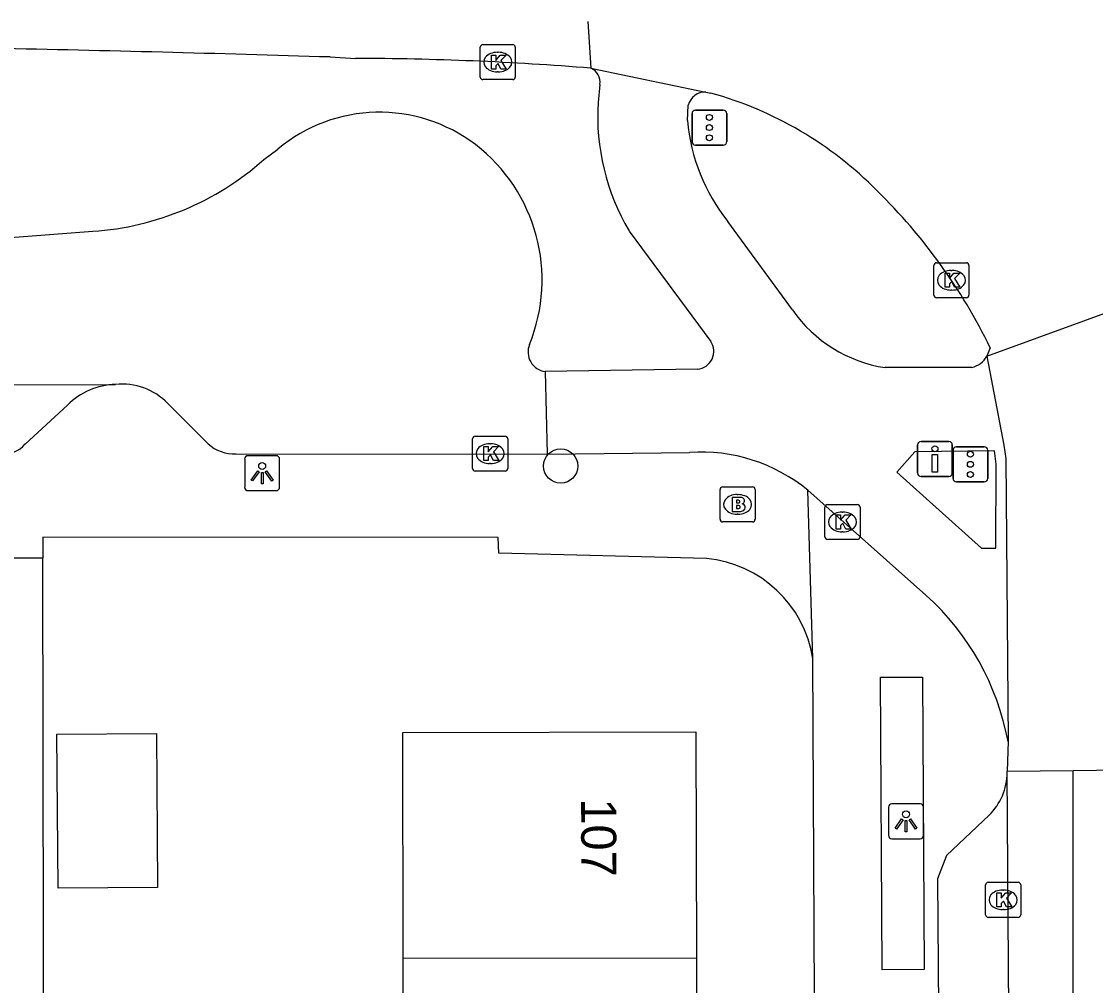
# Model space of a CAD drawing. Extents: x 160732 to 162105, y 387428 to 388479.
# Drawn here: x 161271.76 to 161302.41, y 388313.31 to 388340.83 of the extents above; entities that cross this region are included whole.
import ezdxf

# ---------------------------------------------------------------- set-up
doc = ezdxf.new("R2010")
doc.units = 0
for name, color, linetype in [('IMGEO_Boom', 7, 'Continuous'), ('IMGEO_Brandkraan', 7, 'Continuous'), ('IMGEO_Drukknoppaal', 7, 'Continuous'), ('IMGEO_Fietspad_open', 7, 'Continuous'), ('IMGEO_Kolk', 7, 'Continuous'), ('IMGEO_Lichtpunt', 7, 'Continuous'), ('IMGEO_Pand', 7, 'Continuous'), ('IMGEO_Pand_nummerreeks', 7, 'Continuous'), ('IMGEO_Rijbaan_lokaal_gesloten', 7, 'Continuous'), ('IMGEO_Rijbaan_lokaal_open', 7, 'Continuous'), ('IMGEO_Rijbaan_regionaal_gesloten', 7, 'Continuous'), ('IMGEO_Verkeersregelinstallatiepaal', 7, 'Continuous'), ('IMGEO_Voetpad_open', 7, 'Continuous')]:
    doc.layers.add(name, color=color, linetype=linetype)

msp = doc.modelspace()

# ---------------------------------------------------------------- linework, layer by layer
at = {"layer": 'IMGEO_Boom'}
msp.add_circle((161287.15, 388328.141), 0.489, dxfattribs=at)
at = {"layer": 'IMGEO_Brandkraan'}
for p, q in [((161291.697, 388326.621), (161291.697, 388327.473)), ((161291.772, 388327.547), (161292.624, 388327.547)), ((161292.698, 388327.473), (161292.698, 388326.621)), ((161292.185, 388327.327), (161292.21, 388327.327)), ((161292.208, 388326.767), (161292.183, 388326.767)), ((161292.624, 388326.547), (161291.772, 388326.547))]:
    msp.add_line(p, q, dxfattribs=at)
for points in [[(161291.697, 388326.621), (161291.697, 388327.473)], [(161291.772, 388327.547), (161292.624, 388327.547)], [(161292.698, 388327.473), (161292.698, 388326.621)], [(161292.045, 388327.247), (161292.045, 388326.847), (161292.258, 388326.847)], [(161292.276, 388327.247), (161292.045, 388327.247)], [(161292.224, 388327.166), (161292.17, 388327.166), (161292.17, 388327.09)], [(161292.17, 388327.09), (161292.223, 388327.09)], [(161292.232, 388327.014), (161292.17, 388327.014), (161292.17, 388326.933)], [(161292.17, 388326.933), (161292.232, 388326.933)], [(161292.624, 388326.547), (161291.772, 388326.547)]]:
    msp.add_lwpolyline(points, dxfattribs=at)
for centre, radius, start, end in [((161291.774, 388327.471), 0.0765, 91.552, 178.448), ((161291.774, 388327.471), 0.0765, 91.552, 178.448), ((161292.622, 388327.471), 0.0765, 1.552, 88.448), ((161292.622, 388327.471), 0.0765, 1.552, 88.448), ((161292.225, 388327.128), 0.0379, 267.8285, 90.9355), ((161292.28, 388327.102), 0.145, 59.4692, 91.5367), ((161292.305, 388327.149), 0.0922, 285.5137, 58.1501), ((161292.31, 388326.957), 0.105, 301.3115, 78.989), ((161292.233, 388326.973), 0.0404, 269.8759, 90.5077), ((161292.264, 388327.098), 0.251, 268.6676, 293.5347), ((161291.774, 388326.623), 0.0765, 181.552, 268.448), ((161291.774, 388326.623), 0.0765, 181.552, 268.448), ((161292.622, 388326.623), 0.0765, 271.552, 358.448), ((161292.622, 388326.623), 0.0765, 271.552, 358.448)]:
    msp.add_arc(centre, radius, start, end, dxfattribs=at)
for centre, major_axis, ratio, start_param, end_param in [((161292.184, 388327.047), (-0.387, 0.002), 0.722429, 4.712389, 7.853982), ((161292.209, 388327.047), (-0.39, 0.002), 0.717154, 1.570796, 4.712389)]:
    msp.add_ellipse(centre, major_axis=major_axis, ratio=ratio, start_param=start_param, end_param=end_param, dxfattribs=at)
at = {"layer": 'IMGEO_Drukknoppaal'}
for p, q in [((161297.334, 388327.943), (161297.334, 388328.743)), ((161297.334, 388328.743), (161297.334, 388327.943)), ((161297.434, 388328.843), (161298.224, 388328.843)), ((161298.224, 388328.843), (161297.434, 388328.843)), ((161298.324, 388328.743), (161298.324, 388327.943)), ((161298.324, 388327.943), (161298.324, 388328.743)), ((161298.224, 388327.843), (161297.434, 388327.843)), ((161297.434, 388327.843), (161298.224, 388327.843))]:
    msp.add_line(p, q, dxfattribs=at)
msp.add_lwpolyline([(161297.904, 388328.468), (161297.904, 388327.968), (161297.754, 388327.968), (161297.754, 388328.468), (161297.904, 388328.468)], dxfattribs=at)
msp.add_circle((161297.829, 388328.633), 0.085, dxfattribs=at)
for centre, start, end in [((161297.434, 388328.743), 90, 180), ((161297.434, 388328.743), 90, 180), ((161298.224, 388328.743), 0, 90), ((161298.224, 388328.743), 360, 90), ((161297.434, 388327.943), 180, 270), ((161297.434, 388327.943), 180, 270), ((161298.224, 388327.943), 270, 0), ((161298.224, 388327.943), 270, 0)]:
    msp.add_arc(centre, 0.1, start, end, dxfattribs=at)
at = {"layer": 'IMGEO_Fietspad_open'}
for points in [[(161288.263, 388339.03), (161288.215, 388338.519)], [(161290.764, 388338.002), (161290.792, 388338.438)], [(161293.764, 388332.596), (161291.916, 388335.124)], [(161289.101, 388334.85), (161291.431, 388331.7)], [(161291.056, 388330.902), (161286.705, 388330.836)], [(161298.879, 388330.95), (161296.407, 388330.951)], [(161286.767, 388328.479), (161290.83, 388328.53)], [(161296.746, 388327.967), (161299.161, 388325.798), (161299.566, 388325.794), (161299.577, 388328.192), (161299.525, 388328.577), (161297.256, 388328.547), (161296.746, 388327.967)], [(161294.2, 388327.455), (161297.574, 388324.456)]]:
    msp.add_lwpolyline(points, dxfattribs=at)
for centre, radius, start, end in [((161287.869, 388339.117), 0.403, 347.5003, 69.8755), ((161291.267, 388338.331), 0.487, 86.921, 167.2931), ((161294.709, 388338.146), 6.505, 176.7111, 210.441), ((161296.137, 388338.483), 5.394, 185.117, 218.5133), ((161297.001, 388334.851), 3.945, 214.863, 261.3408), ((161291.002, 388331.415), 0.516, 276.0587, 33.6013), ((161298.682, 388331.663), 0.74, 285.4686, 328.7335), ((161291.153, 388323.722), 4.818, 50.7734, 93.8422), ((161292.586, 388318.915), 7.455, 10.5075, 48.0035)]:
    msp.add_arc(centre, radius, start, end, dxfattribs=at)
at = {"layer": 'IMGEO_Kolk'}
for p, q in [((161284.853, 388339.245), (161284.853, 388340.097)), ((161284.928, 388340.171), (161285.78, 388340.171)), ((161285.341, 388339.951), (161285.366, 388339.951)), ((161285.854, 388340.097), (161285.854, 388339.245)), ((161285.364, 388339.391), (161285.339, 388339.391)), ((161285.78, 388339.171), (161284.928, 388339.171)), ((161297.799, 388333.018), (161297.799, 388333.87)), ((161297.874, 388333.944), (161298.726, 388333.944)), ((161298.8, 388333.87), (161298.8, 388333.018)), ((161298.287, 388333.724), (161298.312, 388333.724)), ((161298.726, 388332.944), (161297.874, 388332.944)), ((161298.31, 388333.164), (161298.285, 388333.164)), ((161284.636, 388328.069), (161284.636, 388328.921)), ((161284.711, 388328.995), (161285.563, 388328.995)), ((161285.637, 388328.921), (161285.637, 388328.069)), ((161285.124, 388328.775), (161285.149, 388328.775)), ((161285.563, 388327.995), (161284.711, 388327.995)), ((161285.147, 388328.215), (161285.122, 388328.215)), ((161294.69, 388326.118), (161294.69, 388326.97)), ((161294.765, 388327.044), (161295.617, 388327.044)), ((161295.178, 388326.824), (161295.203, 388326.824)), ((161295.691, 388326.97), (161295.691, 388326.118)), ((161295.201, 388326.264), (161295.176, 388326.264)), ((161295.617, 388326.044), (161294.765, 388326.044)), ((161299.276, 388315.333), (161299.276, 388316.185)), ((161299.351, 388316.259), (161300.203, 388316.259)), ((161299.764, 388316.039), (161299.789, 388316.039)), ((161300.277, 388316.185), (161300.277, 388315.333)), ((161299.787, 388315.479), (161299.762, 388315.479)), ((161300.203, 388315.259), (161299.351, 388315.259))]:
    msp.add_line(p, q, dxfattribs=at)
for points in [[(161284.853, 388339.245), (161284.853, 388340.097)], [(161284.928, 388340.171), (161285.78, 388340.171)], [(161285.854, 388340.097), (161285.854, 388339.245)], [(161285.174, 388339.871), (161285.297, 388339.871), (161285.297, 388339.72), (161285.427, 388339.871), (161285.591, 388339.871), (161285.445, 388339.72), (161285.598, 388339.471), (161285.446, 388339.471), (161285.361, 388339.635), (161285.297, 388339.568), (161285.297, 388339.471), (161285.174, 388339.471), (161285.174, 388339.871)], [(161285.78, 388339.171), (161284.928, 388339.171)], [(161297.799, 388333.018), (161297.799, 388333.87)], [(161297.874, 388333.944), (161298.726, 388333.944)], [(161298.8, 388333.87), (161298.8, 388333.018)], [(161298.12, 388333.644), (161298.243, 388333.644), (161298.243, 388333.493), (161298.373, 388333.644), (161298.537, 388333.644), (161298.391, 388333.493), (161298.544, 388333.244), (161298.392, 388333.244), (161298.307, 388333.408), (161298.243, 388333.341), (161298.243, 388333.244), (161298.12, 388333.244), (161298.12, 388333.644)], [(161298.726, 388332.944), (161297.874, 388332.944)], [(161284.636, 388328.069), (161284.636, 388328.921)], [(161284.711, 388328.995), (161285.563, 388328.995)], [(161285.637, 388328.921), (161285.637, 388328.069)], [(161284.957, 388328.695), (161285.08, 388328.695), (161285.08, 388328.544), (161285.21, 388328.695), (161285.374, 388328.695), (161285.228, 388328.544), (161285.381, 388328.295), (161285.229, 388328.295), (161285.144, 388328.459), (161285.08, 388328.392), (161285.08, 388328.295), (161284.957, 388328.295), (161284.957, 388328.695)], [(161285.563, 388327.995), (161284.711, 388327.995)], [(161294.69, 388326.118), (161294.69, 388326.97)], [(161294.765, 388327.044), (161295.617, 388327.044)], [(161295.011, 388326.744), (161295.134, 388326.744), (161295.134, 388326.593), (161295.264, 388326.744), (161295.428, 388326.744), (161295.282, 388326.593), (161295.435, 388326.344), (161295.283, 388326.344), (161295.198, 388326.508), (161295.134, 388326.441), (161295.134, 388326.344), (161295.011, 388326.344), (161295.011, 388326.744)], [(161295.691, 388326.97), (161295.691, 388326.118)], [(161295.617, 388326.044), (161294.765, 388326.044)], [(161299.276, 388315.333), (161299.276, 388316.185)], [(161299.351, 388316.259), (161300.203, 388316.259)], [(161300.277, 388316.185), (161300.277, 388315.333)], [(161299.597, 388315.959), (161299.72, 388315.959), (161299.72, 388315.808), (161299.85, 388315.959), (161300.014, 388315.959), (161299.868, 388315.808), (161300.021, 388315.559), (161299.869, 388315.559), (161299.784, 388315.723), (161299.72, 388315.656), (161299.72, 388315.559), (161299.597, 388315.559), (161299.597, 388315.959)], [(161300.203, 388315.259), (161299.351, 388315.259)]]:
    msp.add_lwpolyline(points, dxfattribs=at)
for centre, start, end in [((161284.93, 388340.095), 91.552, 178.448), ((161284.93, 388340.095), 91.552, 178.448), ((161285.778, 388340.095), 1.552, 88.448), ((161285.778, 388340.095), 1.552, 88.448), ((161284.93, 388339.247), 181.552, 268.448), ((161284.93, 388339.247), 181.552, 268.448), ((161285.778, 388339.247), 271.552, 358.448), ((161285.778, 388339.247), 271.552, 358.448), ((161297.876, 388333.868), 91.552, 178.448), ((161297.876, 388333.868), 91.552, 178.448), ((161298.724, 388333.868), 1.552, 88.448), ((161298.724, 388333.868), 1.552, 88.448), ((161297.876, 388333.02), 181.552, 268.448), ((161297.876, 388333.02), 181.552, 268.448), ((161298.724, 388333.02), 271.552, 358.448), ((161298.724, 388333.02), 271.552, 358.448), ((161284.713, 388328.919), 91.552, 178.448), ((161284.713, 388328.919), 91.552, 178.448), ((161285.561, 388328.919), 1.552, 88.448), ((161285.561, 388328.919), 1.552, 88.448), ((161284.713, 388328.071), 181.552, 268.448), ((161284.713, 388328.071), 181.552, 268.448), ((161285.561, 388328.071), 271.552, 358.448), ((161285.561, 388328.071), 271.552, 358.448), ((161294.767, 388326.968), 91.552, 178.448), ((161294.767, 388326.968), 91.552, 178.448), ((161295.615, 388326.968), 1.552, 88.448), ((161295.615, 388326.968), 1.552, 88.448), ((161294.767, 388326.12), 181.552, 268.448), ((161294.767, 388326.12), 181.552, 268.448), ((161295.615, 388326.12), 271.552, 358.448), ((161295.615, 388326.12), 271.552, 358.448), ((161299.353, 388316.183), 91.552, 178.448), ((161299.353, 388316.183), 91.552, 178.448), ((161300.201, 388316.183), 1.552, 88.448), ((161300.201, 388316.183), 1.552, 88.448), ((161299.353, 388315.335), 181.552, 268.448), ((161299.353, 388315.335), 181.552, 268.448), ((161300.201, 388315.335), 271.552, 358.448), ((161300.201, 388315.335), 271.552, 358.448)]:
    msp.add_arc(centre, 0.0765, start, end, dxfattribs=at)
for centre, major_axis, ratio, start_param, end_param in [((161285.34, 388339.671), (-0.387, 0.002), 0.722429, 4.712389, 7.853982), ((161285.365, 388339.671), (-0.39, 0.002), 0.717154, 1.570796, 4.712389), ((161298.286, 388333.444), (-0.387, 0.002), 0.722429, 4.712389, 7.853982), ((161298.311, 388333.444), (-0.39, 0.002), 0.717154, 1.570796, 4.712389), ((161285.123, 388328.495), (-0.387, 0.002), 0.722429, 4.712389, 7.853982), ((161285.148, 388328.495), (-0.39, 0.002), 0.717154, 1.570796, 4.712389), ((161295.177, 388326.544), (-0.387, 0.002), 0.722429, 4.712389, 7.853982), ((161295.202, 388326.544), (-0.39, 0.002), 0.717154, 1.570796, 4.712389), ((161299.763, 388315.759), (-0.387, 0.002), 0.722429, 4.712389, 7.853982), ((161299.788, 388315.759), (-0.39, 0.002), 0.717154, 1.570796, 4.712389)]:
    msp.add_ellipse(centre, major_axis=major_axis, ratio=ratio, start_param=start_param, end_param=end_param, dxfattribs=at)
at = {"layer": 'IMGEO_Lichtpunt'}
for p, q in [((161278.132, 388328.341), (161278.132, 388327.534)), ((161278.132, 388328.341), (161278.132, 388327.534)), ((161279.034, 388328.436), (161278.226, 388328.436)), ((161279.034, 388328.436), (161278.226, 388328.436)), ((161279.128, 388327.534), (161279.128, 388328.341)), ((161279.128, 388327.534), (161279.128, 388328.341)), ((161278.226, 388327.44), (161279.034, 388327.44)), ((161278.226, 388327.44), (161279.034, 388327.44)), ((161297.407, 388318.5), (161296.599, 388318.5)), ((161297.407, 388318.5), (161296.599, 388318.5)), ((161296.505, 388318.405), (161296.505, 388317.598)), ((161296.505, 388318.405), (161296.505, 388317.598)), ((161297.501, 388317.598), (161297.501, 388318.405)), ((161297.501, 388317.598), (161297.501, 388318.405)), ((161296.599, 388317.504), (161297.407, 388317.504)), ((161296.599, 388317.504), (161297.407, 388317.504))]:
    msp.add_line(p, q, dxfattribs=at)
for points in [[(161278.506, 388328.005), (161278.545, 388327.977), (161278.357, 388327.715), (161278.319, 388327.742), (161278.506, 388328.005)], [(161278.718, 388327.977), (161278.756, 388328.004), (161278.943, 388327.742), (161278.904, 388327.714), (161278.718, 388327.977)], [(161278.608, 388327.957), (161278.655, 388327.957), (161278.655, 388327.635), (161278.608, 388327.635), (161278.608, 388327.957)], [(161296.879, 388318.069), (161296.918, 388318.041), (161296.73, 388317.779), (161296.692, 388317.806), (161296.879, 388318.069)], [(161296.981, 388318.021), (161297.028, 388318.021), (161297.028, 388317.699), (161296.981, 388317.699), (161296.981, 388318.021)], [(161297.091, 388318.041), (161297.129, 388318.068), (161297.316, 388317.806), (161297.277, 388317.778), (161297.091, 388318.041)]]:
    msp.add_lwpolyline(points, dxfattribs=at)
for centre in [(161278.631, 388328.139), (161297.004, 388318.203)]:
    msp.add_circle(centre, 0.0994, dxfattribs=at)
for centre, start, end in [((161278.226, 388328.341), 90, 180), ((161278.226, 388328.341), 90, 180), ((161279.034, 388328.341), 0, 90), ((161279.034, 388328.341), 0, 90), ((161278.226, 388327.534), 180, 270), ((161278.226, 388327.534), 180, 270), ((161279.034, 388327.534), 270, 0), ((161279.034, 388327.534), 270, 360), ((161296.599, 388318.405), 90, 180), ((161296.599, 388318.405), 90, 180), ((161297.407, 388318.405), 0, 90), ((161297.407, 388318.405), 0, 90), ((161296.599, 388317.598), 180, 270), ((161296.599, 388317.598), 180, 270), ((161297.407, 388317.598), 270, 0), ((161297.407, 388317.598), 270, 360)]:
    msp.add_arc(centre, 0.0946, start, end, dxfattribs=at)
at = {"layer": 'IMGEO_Pand'}
for points in [[(161275.648, 388316.11), (161272.809, 388316.088), (161272.775, 388320.484), (161275.614, 388320.506), (161275.648, 388316.11)], [(161282.654, 388314.101), (161282.642, 388320.534), (161291.009, 388320.551), (161291.021, 388314.095)], [(161282.654, 388314.101), (161291.021, 388314.095)], [(161282.667, 388307.779), (161282.654, 388314.101)], [(161291.021, 388314.095), (161291.033, 388307.775)]]:
    msp.add_lwpolyline(points, dxfattribs=at)
at = {"layer": 'IMGEO_Rijbaan_lokaal_gesloten'}
for points in [[(161299.314, 388331.279), (161299.796, 388328.737), (161299.854, 388328.355), (161299.916, 388320.275)], [(161299.916, 388320.275), (161299.889, 388319.431)], [(161299.889, 388319.431), (161301.769, 388319.455)], [(161299.889, 388319.391), (161299.889, 388319.431)], [(161300.169, 388279.744), (161299.889, 388319.391)], [(161301.769, 388319.455), (161305.106, 388319.498)], [(161301.769, 388279.72), (161301.769, 388319.455)]]:
    msp.add_lwpolyline(points, dxfattribs=at)
at = {"layer": 'IMGEO_Rijbaan_lokaal_open'}
for points in [[(161278.676, 388336.887), (161279.077, 388337.189)], [(161271.2, 388334.646), (161273.797, 388334.843)], [(161286.705, 388330.836), (161286.767, 388328.479)], [(161220.882, 388330.361), (161274.446, 388330.47)], [(161275.94, 388329.926), (161277.091, 388328.777)], [(161277.886, 388328.488), (161286.767, 388328.479)]]:
    msp.add_lwpolyline(points, dxfattribs=at)
for centre, radius, start, end in [((161281.977, 388333.713), 4.527, 52.7565, 129.8437), ((161281.74, 388333.452), 4.879, 337.8061, 52.3914), ((161273.259, 388342.973), 8.147, 273.7871, 311.6742), ((161286.784, 388331.398), 0.567, 158.1603, 262.0295), ((161274.634, 388328.663), 1.817, 44.0417, 95.9428), ((161277.83, 388329.573), 1.086, 227.1047, 272.9406)]:
    msp.add_arc(centre, radius, start, end, dxfattribs=at)
at = {"layer": 'IMGEO_Rijbaan_regionaal_gesloten'}
for points in [[(161287.926, 388340.831), (161288.008, 388339.496)], [(161280.569, 388339.817), (161281.294, 388339.776)], [(161288.008, 388339.496), (161291.293, 388338.817)], [(161291.293, 388338.817), (161291.437, 388338.787)], [(161299.314, 388331.279), (161309.049, 388334.824)], [(161299.405, 388331.519), (161299.314, 388331.279)]]:
    msp.add_lwpolyline(points, dxfattribs=at)
for centre, radius, start, end in [((161252.119, 387422.722), 917.536, 88.223126, 88.821178), ((161281.146, 388255.58), 84.196, 85.32489, 89.89897), ((161288.585, 388328.513), 10.663, 44.5732, 74.4883), ((161284.892, 388324.467), 16.135, 25.9147, 45.6025)]:
    msp.add_arc(centre, radius, start, end, dxfattribs=at)
at = {"layer": 'IMGEO_Verkeersregelinstallatiepaal'}
for p, q in [((161290.897, 388337.402), (161290.897, 388338.202)), ((161290.897, 388338.202), (161290.897, 388337.402)), ((161290.997, 388338.302), (161291.787, 388338.302)), ((161291.787, 388338.302), (161290.997, 388338.302)), ((161291.887, 388338.202), (161291.887, 388337.402)), ((161291.887, 388337.402), (161291.887, 388338.202)), ((161291.787, 388337.302), (161290.997, 388337.302)), ((161290.997, 388337.302), (161291.787, 388337.302)), ((161298.346, 388327.79), (161298.346, 388328.59)), ((161298.346, 388328.59), (161298.346, 388327.79)), ((161298.446, 388328.69), (161299.236, 388328.69)), ((161299.236, 388328.69), (161298.446, 388328.69)), ((161299.336, 388328.59), (161299.336, 388327.79)), ((161299.336, 388327.79), (161299.336, 388328.59)), ((161299.236, 388327.69), (161298.446, 388327.69)), ((161298.446, 388327.69), (161299.236, 388327.69))]:
    msp.add_line(p, q, dxfattribs=at)
for centre in [(161291.392, 388338.092), (161291.392, 388337.802), (161291.392, 388337.512), (161298.841, 388328.48), (161298.841, 388328.19), (161298.841, 388327.9)]:
    msp.add_circle(centre, 0.085, dxfattribs=at)
for centre, start, end in [((161290.997, 388338.202), 90, 180), ((161290.997, 388338.202), 90, 180), ((161291.787, 388338.202), 0, 90), ((161291.787, 388338.202), 360, 90), ((161290.997, 388337.402), 180, 270), ((161290.997, 388337.402), 180, 270), ((161291.787, 388337.402), 270, 0), ((161291.787, 388337.402), 270, 0), ((161298.446, 388328.59), 90, 180), ((161298.446, 388328.59), 90, 180), ((161299.236, 388328.59), 0, 90), ((161299.236, 388328.59), 360, 90), ((161298.446, 388327.79), 180, 270), ((161298.446, 388327.79), 180, 270), ((161299.236, 388327.79), 270, 0), ((161299.236, 388327.79), 270, 0)]:
    msp.add_arc(centre, 0.1, start, end, dxfattribs=at)
at = {"layer": 'IMGEO_Voetpad_open'}
for points in [[(161271.871, 388328.77), (161273.075, 388329.879)], [(161294.346, 388322.647), (161294.2, 388327.455)], [(161291.315, 388325.5), (161285.388, 388325.656), (161285.362, 388326.103), (161272.375, 388326.114), (161272.375, 388325.514)], [(161272.375, 388325.514), (161271.388, 388325.511)], [(161272.455, 388276.005), (161272.375, 388325.514)], [(161294.566, 388278.247), (161294.346, 388322.647)], [(161296.328, 388313.762), (161296.279, 388322.112), (161297.47, 388322.119), (161297.519, 388313.769), (161296.328, 388313.762)], [(161299.373, 388318.176), (161298.162, 388317.022), (161297.902, 388316.356), (161298.157, 388282.911)]]:
    msp.add_lwpolyline(points, dxfattribs=at)
for centre, radius, start, end in [((161274.498, 388328.464), 2.006, 91.4761, 135.1629), ((161271.229, 388329.331), 0.852, 264.6166, 318.8768), ((161290.995, 388322.124), 3.391, 8.8731, 84.5924), ((161298.193, 388319.394), 1.696, 314.0805, 359.8984)]:
    msp.add_arc(centre, radius, start, end, dxfattribs=at)

# ---------------------------------------------------------------- texts
at = {"layer": 'IMGEO_Pand_nummerreeks'}
msp.add_text('107', height=1, rotation=270.1095, dxfattribs=at).set_placement((161287.733, 388318.653))

doc.saveas('drawing.dxf')
